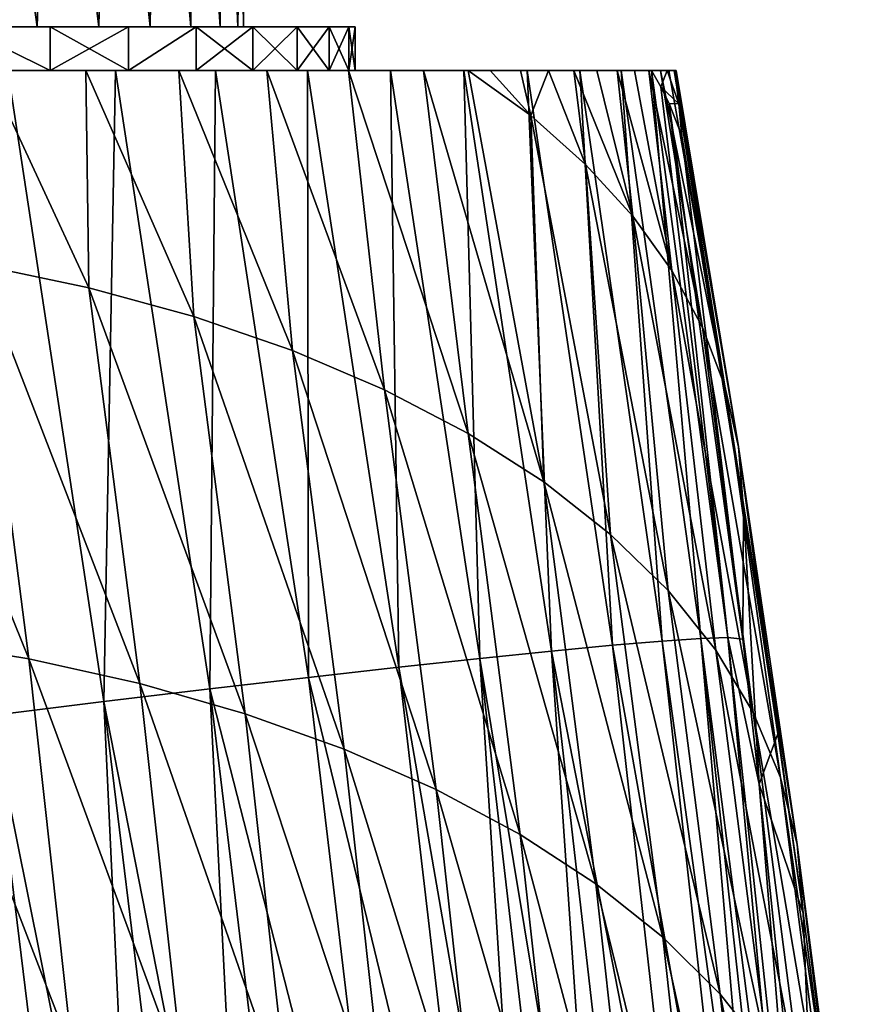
# Model space of a CAD drawing. Header units: metres. Extents: x -109 to 109, y -78 to 121.
# Tile 343 of 656: x -66 to -56, y 56 to 68. Entities that reach past the tile are written whole.
import ezdxf

# ---------------------------------------------------------------- set-up
doc = ezdxf.new("R2010")
doc.units = ezdxf.units.M
doc.layers.add('solid_508554_SW0001', color=7, linetype='CONTINUOUS')

msp = doc.modelspace()

# ---------------------------------------------------------------- linework, layer by layer
at = {"layer": 'solid_508554_SW0001'}
for points in [[(-66.280418, 72.016304, -40.386997), (-65.649055, 67.425629, -39.552387), (-66.46875, 67.425629, -40.611366)], [(-66.280418, 72.016304, -23.613003), (-66.46875, 67.425629, -23.388636), (-65.649055, 67.425629, -24.447611)], [(-66.280418, 72.016304, -40.386997), (-65.507553, 72.016304, -39.344917), (-65.649055, 67.425629, -39.552387)], [(-65.507553, 72.016304, -24.655085), (-66.280418, 72.016304, -23.613003), (-65.649055, 67.425629, -24.447611)], [(-65.507553, 72.016304, -39.344917), (-64.940735, 67.425629, -38.415997), (-65.649055, 67.425629, -39.552387)], [(-65.507553, 72.016304, -24.655085), (-65.649055, 67.425629, -24.447611), (-64.940735, 67.425629, -25.584003)], [(-65.507553, 72.016304, -39.344917), (-64.840561, 72.016304, -38.232101), (-64.940735, 67.425629, -38.415997)], [(-64.840561, 72.016304, -25.767899), (-65.507553, 72.016304, -24.655085), (-64.940735, 67.425629, -25.584003)], [(-64.840561, 72.016304, -38.232101), (-64.350937, 67.425629, -37.213623), (-64.940735, 67.425629, -38.415997)], [(-64.840561, 72.016304, -25.767899), (-64.940735, 67.425629, -25.584003), (-64.350937, 67.425629, -26.786375)], [(-64.840561, 72.016304, -38.232101), (-64.285851, 72.016304, -37.059265), (-64.350937, 67.425629, -37.213623)], [(-64.285851, 72.016304, -26.940733), (-64.840561, 72.016304, -25.767899), (-64.350937, 67.425629, -26.786375)], [(-64.285851, 72.016304, -37.059265), (-63.885757, 67.425629, -35.957584), (-64.350937, 67.425629, -37.213623)], [(-64.285851, 72.016304, -26.940733), (-64.350937, 67.425629, -26.786375), (-63.885757, 67.425629, -28.042418)], [(-64.285851, 72.016304, -37.059265), (-63.84877, 72.016304, -35.837708), (-63.885757, 67.425629, -35.957584)], [(-63.84877, 72.016304, -28.162291), (-64.285851, 72.016304, -26.940733), (-63.885757, 67.425629, -28.042418)], [(-63.84877, 72.016304, -35.837708), (-63.550117, 67.425629, -34.661236), (-63.885757, 67.425629, -35.957584)], [(-63.84877, 72.016304, -28.162291), (-63.885757, 67.425629, -28.042418), (-63.550117, 67.425629, -29.338766)], [(-63.84877, 72.016304, -35.837708), (-63.533527, 72.016304, -34.579193), (-63.550117, 67.425629, -34.661236)], [(-63.533527, 72.016304, -29.420809), (-63.84877, 72.016304, -28.162291), (-63.550117, 67.425629, -29.338766)], [(-63.533527, 72.016304, -34.579193), (-63.347343, 67.425629, -33.337612), (-63.550117, 67.425629, -34.661236)], [(-63.533527, 72.016304, -29.420809), (-63.550117, 67.425629, -29.338766), (-63.347343, 67.425629, -30.662386)], [(-63.533527, 72.016304, -34.579193), (-63.343159, 72.016304, -33.295837), (-63.347343, 67.425629, -33.337612)], [(-63.343159, 72.016304, -30.704165), (-63.533527, 72.016304, -29.420809), (-63.347343, 67.425629, -30.662386)], [(-63.279499, 72.016304, -32), (-63.279499, 67.425629, -32), (-63.347343, 67.425629, -33.337612)], [(-63.343159, 72.016304, -33.295837), (-63.279499, 72.016304, -32), (-63.347343, 67.425629, -33.337612)], [(-63.343159, 72.016304, -30.704165), (-63.347343, 67.425629, -30.662386), (-63.279499, 67.425629, -32)], [(-63.343159, 72.016304, -30.704165), (-63.279499, 67.425629, -32), (-63.279499, 72.016304, -32)], [(-68.407692, 67.425629, -21.545519), (-66.509941, 67.425629, -21.490545), (-65.497978, 67.425629, -22.555143)], [(-67.391548, 67.425629, -22.417839), (-68.407692, 67.425629, -21.545519), (-65.497978, 67.425629, -22.555143)], [(-65.497978, 67.425629, -41.444855), (-67.391548, 67.425629, -41.582161), (-66.46875, 67.425629, -40.611366)], [(-65.497978, 67.425629, -41.444855), (-66.509941, 67.425629, -42.509457), (-67.391548, 67.425629, -41.582161)], [(-66.46875, 67.425629, -23.388636), (-67.391548, 67.425629, -22.417839), (-65.497978, 67.425629, -22.555143)], [(-66.509941, 67.425629, -21.490545), (-66.509972, 66.925629, -21.490509), (-65.498016, 66.925629, -22.555086)], [(-66.509941, 67.425629, -42.509457), (-65.498016, 66.925629, -41.444916), (-66.509972, 66.925629, -42.509491)], [(-66.509941, 67.425629, -21.490545), (-65.498016, 66.925629, -22.555086), (-65.497978, 67.425629, -22.555143)], [(-65.497978, 67.425629, -41.444855), (-65.498016, 66.925629, -41.444916), (-66.509941, 67.425629, -42.509457)], [(-64.598961, 67.425629, -40.283424), (-66.46875, 67.425629, -40.611366), (-65.649055, 67.425629, -39.552387)], [(-64.598961, 67.425629, -40.283424), (-65.497978, 67.425629, -41.444855), (-66.46875, 67.425629, -40.611366)], [(-66.46875, 67.425629, -23.388636), (-65.497978, 67.425629, -22.555143), (-64.598961, 67.425629, -23.716578)], [(-65.649055, 67.425629, -24.447611), (-66.46875, 67.425629, -23.388636), (-64.598961, 67.425629, -23.716578)], [(-63.821995, 67.425629, -39.036922), (-65.649055, 67.425629, -39.552387), (-64.940735, 67.425629, -38.415997)], [(-63.821995, 67.425629, -39.036922), (-64.598961, 67.425629, -40.283424), (-65.649055, 67.425629, -39.552387)], [(-65.649055, 67.425629, -24.447611), (-64.598961, 67.425629, -23.716578), (-63.821995, 67.425629, -24.963078)], [(-64.940735, 67.425629, -25.584003), (-65.649055, 67.425629, -24.447611), (-63.821995, 67.425629, -24.963078)], [(-65.497978, 67.425629, -22.555143), (-65.498016, 66.925629, -22.555086), (-64.598946, 66.925629, -23.716591)], [(-64.598961, 67.425629, -40.283424), (-64.598946, 66.925629, -40.283409), (-65.498016, 66.925629, -41.444916)], [(-64.598961, 67.425629, -40.283424), (-65.498016, 66.925629, -41.444916), (-65.497978, 67.425629, -41.444855)], [(-65.497978, 67.425629, -22.555143), (-64.598946, 66.925629, -23.716591), (-64.598961, 67.425629, -23.716578)], [(-63.175091, 67.425629, -37.718109), (-64.940735, 67.425629, -38.415997), (-64.350937, 67.425629, -37.213623)], [(-63.175091, 67.425629, -37.718109), (-63.821995, 67.425629, -39.036922), (-64.940735, 67.425629, -38.415997)], [(-64.940735, 67.425629, -25.584003), (-63.821995, 67.425629, -24.963078), (-63.175091, 67.425629, -26.281891)], [(-64.350937, 67.425629, -26.786375), (-64.940735, 67.425629, -25.584003), (-63.175091, 67.425629, -26.281891)], [(-64.598961, 67.425629, -23.716578), (-64.598946, 66.925629, -23.716591), (-63.821995, 67.425629, -24.963078)], [(-63.821995, 67.425629, -39.036922), (-64.598946, 66.925629, -40.283409), (-64.598961, 67.425629, -40.283424)], [(-63.821995, 67.425629, -24.963078), (-64.598946, 66.925629, -23.716591), (-63.821983, 66.925629, -24.963106)], [(-63.821995, 67.425629, -39.036922), (-63.821983, 66.925629, -39.036892), (-64.598946, 66.925629, -40.283409)], [(-62.664944, 67.425629, -36.340633), (-64.350937, 67.425629, -37.213623), (-63.885757, 67.425629, -35.957584)], [(-62.664944, 67.425629, -36.340633), (-63.175091, 67.425629, -37.718109), (-64.350937, 67.425629, -37.213623)], [(-64.350937, 67.425629, -26.786375), (-63.175091, 67.425629, -26.281891), (-62.664944, 67.425629, -27.659367)], [(-63.885757, 67.425629, -28.042418), (-64.350937, 67.425629, -26.786375), (-62.664944, 67.425629, -27.659367)], [(-62.296814, 67.425629, -34.918823), (-63.885757, 67.425629, -35.957584), (-63.550117, 67.425629, -34.661236)], [(-62.296814, 67.425629, -34.918823), (-62.664944, 67.425629, -36.340633), (-63.885757, 67.425629, -35.957584)], [(-63.885757, 67.425629, -28.042418), (-62.664944, 67.425629, -27.659367), (-62.296814, 67.425629, -29.081179)], [(-63.550117, 67.425629, -29.338766), (-63.885757, 67.425629, -28.042418), (-62.296814, 67.425629, -29.081179)], [(-63.821995, 67.425629, -24.963078), (-63.821983, 66.925629, -24.963106), (-63.175114, 66.925629, -26.281839)], [(-63.821995, 67.425629, -24.963078), (-63.175114, 66.925629, -26.281839), (-63.175091, 67.425629, -26.281891)], [(-63.175091, 67.425629, -37.718109), (-63.821983, 66.925629, -39.036892), (-63.821995, 67.425629, -39.036922)], [(-63.175091, 67.425629, -37.718109), (-63.175114, 66.925629, -37.718163), (-63.821983, 66.925629, -39.036892)], [(-62.074406, 67.425629, -33.467049), (-63.550117, 67.425629, -34.661236), (-63.347343, 67.425629, -33.337612)], [(-62.074406, 67.425629, -33.467049), (-62.296814, 67.425629, -34.918823), (-63.550117, 67.425629, -34.661236)], [(-63.550117, 67.425629, -29.338766), (-62.296814, 67.425629, -29.081179), (-62.074406, 67.425629, -30.532951)], [(-63.347343, 67.425629, -30.662386), (-63.550117, 67.425629, -29.338766), (-62.074406, 67.425629, -30.532951)], [(-62.074406, 67.425629, -33.467049), (-63.347343, 67.425629, -33.337612), (-63.279499, 67.425629, -32)], [(-63.347343, 67.425629, -30.662386), (-62, 67.425629, -32), (-63.279499, 67.425629, -32)], [(-63.347343, 67.425629, -30.662386), (-62.074406, 67.425629, -30.532951), (-62, 67.425629, -32)], [(-62, 67.425629, -32), (-62.074406, 67.425629, -33.467049), (-63.279499, 67.425629, -32)], [(-63.175091, 67.425629, -26.281891), (-63.175114, 66.925629, -26.281839), (-62.664978, 66.925629, -27.659248)], [(-62.664944, 67.425629, -36.340633), (-62.664978, 66.925629, -36.340752), (-63.175114, 66.925629, -37.718163)], [(-62.664944, 67.425629, -36.340633), (-63.175114, 66.925629, -37.718163), (-63.175091, 67.425629, -37.718109)], [(-63.175091, 67.425629, -26.281891), (-62.664978, 66.925629, -27.659248), (-62.664944, 67.425629, -27.659367)], [(-62.664944, 67.425629, -27.659367), (-62.664978, 66.925629, -27.659248), (-62.29681, 66.925629, -29.081196)], [(-62.296814, 67.425629, -34.918823), (-62.29681, 66.925629, -34.918804), (-62.664978, 66.925629, -36.340752)], [(-62.296814, 67.425629, -34.918823), (-62.664978, 66.925629, -36.340752), (-62.664944, 67.425629, -36.340633)], [(-62.664944, 67.425629, -27.659367), (-62.29681, 66.925629, -29.081196), (-62.296814, 67.425629, -29.081179)], [(-62.296814, 67.425629, -29.081179), (-62.29681, 66.925629, -29.081196), (-62.074394, 66.925629, -30.533081)], [(-62.296814, 67.425629, -29.081179), (-62.074394, 66.925629, -30.533081), (-62.074406, 67.425629, -30.532951)], [(-62.074406, 67.425629, -33.467049), (-62.29681, 66.925629, -34.918804), (-62.296814, 67.425629, -34.918823)], [(-62.074406, 67.425629, -33.467049), (-62.074394, 66.925629, -33.466919), (-62.29681, 66.925629, -34.918804)], [(-62.074406, 67.425629, -30.532951), (-62.074394, 66.925629, -30.533081), (-62, 66.925629, -32)], [(-62.074406, 67.425629, -30.532951), (-62, 66.925629, -32), (-62, 67.425629, -32)], [(-62, 67.425629, -32), (-62.074394, 66.925629, -33.466919), (-62.074406, 67.425629, -33.467049)], [(-62, 67.425629, -32), (-62, 66.925629, -32), (-62.074394, 66.925629, -33.466919)], [(-65.498016, 66.925629, -22.555086), (-66.509972, 66.925629, -21.490509), (-66.21209, 66.925629, -17.039959)], [(-66.509972, 66.925629, -42.509491), (-65.498016, 66.925629, -41.444916), (-65.982208, 66.925629, -47.10144)], [(-66.21209, 66.925629, -17.039959), (-66.327431, 64.699776, -15.327462), (-65.056305, 64.432838, -16.016417)], [(-65.090454, 66.925629, -17.874289), (-66.21209, 66.925629, -17.039959), (-65.056305, 64.432838, -16.016417)], [(-65.498016, 66.925629, -22.555086), (-66.21209, 66.925629, -17.039959), (-65.090454, 66.925629, -17.874289)], [(-65.982208, 66.925629, -47.10144), (-64.881149, 59.68568, -47.035046), (-66.17054, 59.527573, -47.774479)], [(-65.982208, 66.925629, -47.10144), (-64.748581, 66.925629, -46.26725), (-64.881149, 59.68568, -47.035046)], [(-65.498016, 66.925629, -41.444916), (-64.748581, 66.925629, -46.26725), (-65.982208, 66.925629, -47.10144)], [(-64.598946, 66.925629, -23.716591), (-65.498016, 66.925629, -22.555086), (-65.090454, 66.925629, -17.874289)], [(-65.498016, 66.925629, -41.444916), (-64.598946, 66.925629, -40.283409), (-64.748581, 66.925629, -46.26725)], [(-65.090454, 66.925629, -17.874289), (-65.056305, 64.432838, -16.016417), (-63.850029, 64.102898, -16.789534)], [(-64.022102, 66.925629, -18.826746), (-65.090454, 66.925629, -17.874289), (-63.850029, 64.102898, -16.789534)], [(-64.598946, 66.925629, -23.716591), (-65.090454, 66.925629, -17.874289), (-64.022102, 66.925629, -18.826746)], [(-64.748581, 66.925629, -46.26725), (-63.665581, 59.831352, -46.177486), (-64.881149, 59.68568, -47.035046)], [(-64.748581, 66.925629, -46.26725), (-63.601059, 66.925629, -45.32687), (-63.665581, 59.831352, -46.177486)], [(-63.821983, 66.925629, -39.036892), (-63.601059, 66.925629, -45.32687), (-64.748581, 66.925629, -46.26725)], [(-64.598946, 66.925629, -40.283409), (-63.821983, 66.925629, -39.036892), (-64.748581, 66.925629, -46.26725)], [(-63.821983, 66.925629, -24.963106), (-64.598946, 66.925629, -23.716591), (-64.022102, 66.925629, -18.826746)], [(-64.022102, 66.925629, -18.826746), (-63.850029, 64.102898, -16.789534), (-62.717117, 63.712276, -17.641356)], [(-63.014202, 66.925629, -19.898062), (-64.022102, 66.925629, -18.826746), (-62.717117, 63.712276, -17.641356)], [(-63.821983, 66.925629, -24.963106), (-64.022102, 66.925629, -18.826746), (-63.014202, 66.925629, -19.898062)], [(-63.175114, 66.925629, -26.281839), (-63.821983, 66.925629, -24.963106), (-63.014202, 66.925629, -19.898062)], [(-63.821983, 66.925629, -39.036892), (-63.175114, 66.925629, -37.718163), (-63.601059, 66.925629, -45.32687)], [(-63.601059, 66.925629, -45.32687), (-62.535046, 59.96323, -45.208839), (-63.665581, 59.831352, -46.177486)], [(-63.601059, 66.925629, -45.32687), (-62.547638, 66.925629, -44.286476), (-62.535046, 59.96323, -45.208839)], [(-62.664978, 66.925629, -36.340752), (-62.547638, 66.925629, -44.286476), (-63.601059, 66.925629, -45.32687)], [(-63.175114, 66.925629, -37.718163), (-62.664978, 66.925629, -36.340752), (-63.601059, 66.925629, -45.32687)], [(-62.664978, 66.925629, -27.659248), (-63.175114, 66.925629, -26.281839), (-63.014202, 66.925629, -19.898062)], [(-63.014202, 66.925629, -19.898062), (-62.717117, 63.712276, -17.641356), (-61.665565, 63.263744, -18.56587)], [(-62.076492, 66.925629, -21.086662), (-63.014202, 66.925629, -19.898062), (-61.665565, 63.263744, -18.56587)], [(-62.664978, 66.925629, -27.659248), (-63.014202, 66.925629, -19.898062), (-62.076492, 66.925629, -21.086662)], [(-62.29681, 66.925629, -29.081196), (-62.664978, 66.925629, -27.659248), (-62.076492, 66.925629, -21.086662)], [(-62.664978, 66.925629, -36.340752), (-62.29681, 66.925629, -34.918804), (-62.547638, 66.925629, -44.286476)], [(-62.547638, 66.925629, -44.286476), (-61.500122, 60.080051, -44.136883), (-62.535046, 59.96323, -45.208839)], [(-62.547638, 66.925629, -44.286476), (-61.596115, 66.925629, -43.155762), (-61.500122, 60.080051, -44.136883)], [(-62, 66.925629, -32), (-61.596115, 66.925629, -43.155762), (-62.547638, 66.925629, -44.286476)], [(-62.074394, 66.925629, -33.466919), (-62, 66.925629, -32), (-62.547638, 66.925629, -44.286476)], [(-62.29681, 66.925629, -34.918804), (-62.074394, 66.925629, -33.466919), (-62.547638, 66.925629, -44.286476)], [(-62.074394, 66.925629, -30.533081), (-62.29681, 66.925629, -29.081196), (-62.076492, 66.925629, -21.086662)], [(-62.076492, 66.925629, -21.086662), (-60.702793, 62.760456, -19.556551), (-61.218269, 66.925629, -22.391146)], [(-62.074394, 66.925629, -30.533081), (-62.076492, 66.925629, -21.086662), (-61.218269, 66.925629, -22.391146)], [(-62.076492, 66.925629, -21.086662), (-61.665565, 63.263744, -18.56587), (-60.702793, 62.760456, -19.556551)], [(-62, 66.925629, -32), (-62.074394, 66.925629, -30.533081), (-61.218269, 66.925629, -22.391146)], [(-62, 66.925629, -32), (-61.218269, 66.925629, -22.391146), (-61.596115, 66.925629, -43.155762)], [(-61.596115, 66.925629, -43.155762), (-61.218269, 66.925629, -22.391146), (-60.752472, 66.925629, -41.943008)], [(-61.596115, 66.925629, -43.155762), (-60.569115, 60.180916, -42.971836), (-61.500122, 60.080051, -44.136883)], [(-61.596115, 66.925629, -43.155762), (-60.752472, 66.925629, -41.943008), (-60.569115, 60.180916, -42.971836)], [(-59.835602, 62.205971, -20.606405), (-60.702682, 66.925629, -23.309755), (-61.218269, 66.925629, -22.391146)], [(-60.752472, 66.925629, -41.943008), (-61.218269, 66.925629, -22.391146), (-60.702682, 66.925629, -23.309755)], [(-60.702793, 62.760456, -19.556551), (-59.835602, 62.205971, -20.606405), (-61.218269, 66.925629, -22.391146)], [(-60.752472, 66.925629, -41.943008), (-60.702682, 66.925629, -23.309755), (-60.450104, 66.925629, -23.808035)], [(-60.752472, 66.925629, -41.943008), (-60.450104, 66.925629, -23.808035), (-60.103336, 66.925629, -24.556789)], [(-60.752472, 66.925629, -41.943008), (-60.103336, 66.925629, -24.556789), (-60.025806, 66.925629, -40.660713)], [(-60.752472, 66.925629, -41.943008), (-59.749878, 60.264992, -41.724438), (-60.569115, 60.180916, -42.971836)], [(-60.752472, 66.925629, -41.943008), (-60.025806, 66.925629, -40.660713), (-59.749878, 60.264992, -41.724438)], [(-60.450104, 66.925629, -23.808035), (-60.702682, 66.925629, -23.309755), (-59.986931, 66.408478, -24.303541)], [(-59.835602, 62.205971, -20.606405), (-59.986931, 66.408478, -24.303541), (-60.702682, 66.925629, -23.309755)], [(-60.103336, 66.925629, -24.556789), (-60.450104, 66.925629, -23.808035), (-59.986931, 66.408478, -24.303541)], [(-59.783157, 66.925629, -25.331619), (-60.103336, 66.925629, -24.556789), (-59.986931, 66.408478, -24.303541)], [(-60.025806, 66.925629, -40.660713), (-60.103336, 66.925629, -24.556789), (-59.783157, 66.925629, -25.331619)], [(-60.025806, 66.925629, -40.660713), (-59.783157, 66.925629, -25.331619), (-59.49099, 66.925629, -26.131496)], [(-60.025806, 66.925629, -40.660713), (-59.49099, 66.925629, -26.131496), (-59.422913, 66.925629, -39.320229)], [(-60.025806, 66.925629, -40.660713), (-59.050255, 60.331444, -40.405426), (-59.749878, 60.264992, -41.724438)], [(-60.025806, 66.925629, -40.660713), (-59.422913, 66.925629, -39.320229), (-59.050255, 60.331444, -40.405426)], [(-59.783157, 66.925629, -25.331619), (-59.986931, 66.408478, -24.303541), (-59.357407, 65.848618, -25.328321)], [(-59.49099, 66.925629, -26.131496), (-59.783157, 66.925629, -25.331619), (-59.357407, 65.848618, -25.328321)], [(-59.49099, 66.925629, -26.131496), (-59.357407, 65.848618, -25.328321), (-58.817165, 65.254616, -26.384361)], [(-59.228447, 66.925629, -26.954615), (-59.49099, 66.925629, -26.131496), (-58.817165, 65.254616, -26.384361)], [(-59.422913, 66.925629, -39.320229), (-59.49099, 66.925629, -26.131496), (-59.228447, 66.925629, -26.954615)], [(-59.422913, 66.925629, -39.320229), (-59.228447, 66.925629, -26.954615), (-58.996616, 66.925629, -27.800457)], [(-59.422913, 66.925629, -39.320229), (-58.996616, 66.925629, -27.800457), (-58.948616, 66.925629, -37.937592)], [(-59.422913, 66.925629, -39.320229), (-58.477276, 60.379562, -39.025928), (-59.050255, 60.331444, -40.405426)], [(-59.422913, 66.925629, -39.320229), (-58.948616, 66.925629, -37.937592), (-58.477276, 60.379562, -39.025928)], [(-58.996616, 66.925629, -27.800457), (-59.228447, 66.925629, -26.954615), (-58.817165, 65.254616, -26.384361)], [(-58.996616, 66.925629, -27.800457), (-58.817165, 65.254616, -26.384361), (-58.369312, 64.629898, -27.465593)], [(-58.796909, 66.925629, -28.667122), (-58.996616, 66.925629, -27.800457), (-58.369312, 64.629898, -27.465593)], [(-58.948616, 66.925629, -37.937592), (-58.996616, 66.925629, -27.800457), (-58.796909, 66.925629, -28.667122)], [(-58.948616, 66.925629, -37.937592), (-58.796909, 66.925629, -28.667122), (-58.63055, 66.925629, -29.55298)], [(-58.948616, 66.925629, -37.937592), (-58.63055, 66.925629, -29.55298), (-58.603161, 66.925629, -36.524517)], [(-58.948616, 66.925629, -37.937592), (-58.034992, 60.409065, -37.598454), (-58.477276, 60.379562, -39.025928)], [(-58.948616, 66.925629, -37.937592), (-58.603161, 66.925629, -36.524517), (-58.034992, 60.409065, -37.598454)], [(-58.63055, 66.925629, -29.55298), (-58.796909, 66.925629, -28.667122), (-58.369312, 64.629898, -27.465593)], [(-58.63055, 66.925629, -29.55298), (-58.369312, 64.629898, -27.465593), (-58.016415, 63.978039, -28.565805)], [(-58.498661, 66.925629, -30.456421), (-58.63055, 66.925629, -29.55298), (-58.016415, 63.978039, -28.565805)], [(-58.603161, 66.925629, -36.524517), (-58.63055, 66.925629, -29.55298), (-58.498661, 66.925629, -30.456421)], [(-58.42308, 66.925629, -35.36451), (-58.603161, 66.925629, -36.524517), (-58.498661, 66.925629, -30.456421)], [(-58.603161, 66.925629, -36.524517), (-57.726761, 60.419769, -36.135841), (-58.034992, 60.409065, -37.598454)], [(-58.603161, 66.925629, -36.524517), (-58.495163, 66.737808, -36.058804), (-57.726761, 60.419769, -36.135841)], [(-58.42308, 66.925629, -35.36451), (-58.495163, 66.737808, -36.058804), (-58.603161, 66.925629, -36.524517)], [(-58.498661, 66.925629, -30.456421), (-58.016415, 63.978039, -28.565805), (-57.760506, 63.302795, -29.678673)], [(-58.402321, 66.925629, -31.375137), (-58.498661, 66.925629, -30.456421), (-57.760506, 63.302795, -29.678673)], [(-58.42308, 66.925629, -35.36451), (-58.498661, 66.925629, -30.456421), (-58.402321, 66.925629, -31.375137)], [(-58.42308, 66.925629, -35.36451), (-58.289562, 66.544708, -34.425625), (-58.495163, 66.737808, -36.058804)], [(-58.42308, 66.925629, -35.36451), (-58.335175, 66.925629, -34.200081), (-58.289562, 66.544708, -34.425625)], [(-58.42308, 66.925629, -35.36451), (-58.342476, 66.925629, -32.306633), (-58.335175, 66.925629, -34.200081)], [(-58.42308, 66.925629, -35.36451), (-58.402321, 66.925629, -31.375137), (-58.342476, 66.925629, -32.306633)], [(-58.342476, 66.925629, -32.306633), (-58.402321, 66.925629, -31.375137), (-57.760506, 63.302795, -29.678673)], [(-58.319859, 66.925629, -33.249168), (-58.335175, 66.925629, -34.200081), (-58.342476, 66.925629, -32.306633)], [(-58.342476, 66.925629, -32.306633), (-57.760506, 63.302795, -29.678673), (-57.603054, 62.608044, -30.797798)], [(-58.319859, 66.925629, -33.249168), (-58.342476, 66.925629, -32.306633), (-57.603054, 62.608044, -30.797798)], [(-58.289562, 66.544708, -34.425625), (-58.335175, 66.925629, -34.200081), (-57.544956, 61.897717, -31.916716)], [(-57.603054, 62.608044, -30.797798), (-57.544956, 61.897717, -31.916716), (-58.335175, 66.925629, -34.200081)], [(-58.319859, 66.925629, -33.249168), (-57.603054, 62.608044, -30.797798), (-58.335175, 66.925629, -34.200081)], [(-58.495163, 66.737808, -36.058804), (-58.289562, 66.544708, -34.425625), (-58.400177, 66.545975, -35.591702)], [(-58.495163, 66.737808, -36.058804), (-58.400177, 66.545975, -35.591702), (-57.726761, 60.419769, -36.135841)], [(-58.400177, 66.545975, -35.591702), (-58.254646, 66.17556, -34.653946), (-57.554573, 60.402618, -34.651413)], [(-58.400177, 66.545975, -35.591702), (-58.289562, 66.544708, -34.425625), (-58.254646, 66.17556, -34.653946)], [(-58.400177, 66.545975, -35.591702), (-57.554573, 60.402618, -34.651413), (-57.726761, 60.419769, -36.135841)], [(-58.289562, 66.544708, -34.425625), (-57.544956, 61.897717, -31.916716), (-58.254646, 66.17556, -34.653946)], [(-59.07011, 61.604195, -21.708025), (-59.357407, 65.848618, -25.328321), (-59.986931, 66.408478, -24.303541)], [(-59.835602, 62.205971, -20.606405), (-59.07011, 61.604195, -21.708025), (-59.986931, 66.408478, -24.303541)], [(-57.554573, 60.402618, -34.651413), (-58.254646, 66.17556, -34.653946), (-57.544956, 61.897717, -31.916716)], [(-58.41172, 60.959385, -22.853632), (-58.817165, 65.254616, -26.384361), (-59.357407, 65.848618, -25.328321)], [(-59.07011, 61.604195, -21.708025), (-58.41172, 60.959385, -22.853632), (-59.357407, 65.848618, -25.328321)], [(-57.865082, 60.276085, -24.035141), (-58.369312, 64.629898, -27.465593), (-58.817165, 65.254616, -26.384361)], [(-58.41172, 60.959385, -22.853632), (-57.865082, 60.276085, -24.035141), (-58.817165, 65.254616, -26.384361)], [(-65.742485, 60.176014, -12.426061), (-66.327431, 64.699776, -15.327462), (-67.654434, 64.901817, -14.727533)], [(-65.742485, 60.176014, -12.426061), (-67.654434, 64.901817, -14.727533), (-67.072212, 60.395782, -11.836826)], [(-64.468803, 59.892097, -13.104899), (-65.056305, 64.432838, -16.016417), (-66.327431, 64.699776, -15.327462)], [(-64.468803, 59.892097, -13.104899), (-66.327431, 64.699776, -15.327462), (-65.742485, 60.176014, -12.426061)], [(-57.434048, 59.559124, -25.244211), (-58.016415, 63.978039, -28.565805), (-58.369312, 64.629898, -27.465593)], [(-57.865082, 60.276085, -24.035141), (-57.434048, 59.559124, -25.244211), (-58.369312, 64.629898, -27.465593)], [(-63.260185, 59.546032, -13.868546), (-63.850029, 64.102898, -16.789534), (-65.056305, 64.432838, -16.016417)], [(-63.260185, 59.546032, -13.868546), (-65.056305, 64.432838, -16.016417), (-64.468803, 59.892097, -13.104899)], [(-62.125156, 59.140266, -14.711605), (-62.717117, 63.712276, -17.641356), (-63.850029, 64.102898, -16.789534)], [(-62.125156, 59.140266, -14.711605), (-63.850029, 64.102898, -16.789534), (-63.260185, 59.546032, -13.868546)], [(-57.12167, 58.813557, -26.472309), (-57.760506, 63.302795, -29.678673), (-58.016415, 63.978039, -28.565805)], [(-57.434048, 59.559124, -25.244211), (-57.12167, 58.813557, -26.472309), (-58.016415, 63.978039, -28.565805)], [(-61.071739, 58.677666, -15.628121), (-61.665565, 63.263744, -18.56587), (-62.717117, 63.712276, -17.641356)], [(-61.071739, 58.677666, -15.628121), (-62.717117, 63.712276, -17.641356), (-62.125156, 59.140266, -14.711605)], [(-60.10738, 58.161499, -16.611618), (-60.702793, 62.760456, -19.556551), (-61.665565, 63.263744, -18.56587)], [(-60.10738, 58.161499, -16.611618), (-61.665565, 63.263744, -18.56587), (-61.071739, 58.677666, -15.628121)], [(-56.930145, 58.044651, -27.710766), (-57.603054, 62.608044, -30.797798), (-57.760506, 63.302795, -29.678673)], [(-57.12167, 58.813557, -26.472309), (-56.930145, 58.044651, -27.710766), (-57.760506, 63.302795, -29.678673)], [(-59.238888, 57.595417, -17.655148), (-59.835602, 62.205971, -20.606405), (-60.702793, 62.760456, -19.556551)], [(-59.238888, 57.595417, -17.655148), (-60.702793, 62.760456, -19.556551), (-60.10738, 58.161499, -16.611618)], [(-57.603054, 62.608044, -30.797798), (-56.860821, 57.257786, -28.950811), (-57.153252, 59.315434, -30.265701)], [(-56.930145, 58.044651, -27.710766), (-56.860821, 57.257786, -28.950811), (-57.603054, 62.608044, -30.797798)], [(-57.603054, 62.608044, -30.797798), (-57.153252, 59.315434, -30.265701), (-57.544956, 61.897717, -31.916716)], [(-58.472401, 56.98341, -18.751339), (-59.07011, 61.604195, -21.708025), (-59.835602, 62.205971, -20.606405)], [(-58.472401, 56.98341, -18.751339), (-59.835602, 62.205971, -20.606405), (-59.238888, 57.595417, -17.655148)], [(-57.366432, 58.738697, -34.650478), (-57.554573, 60.402618, -34.651413), (-57.544956, 61.897717, -31.916716)], [(-57.366432, 58.738697, -34.650478), (-57.544956, 61.897717, -31.916716), (-57.153252, 59.315434, -30.265701)], [(-57.813332, 56.329811, -19.892443), (-58.41172, 60.959385, -22.853632), (-59.07011, 61.604195, -21.708025)], [(-57.813332, 56.329811, -19.892443), (-59.07011, 61.604195, -21.708025), (-58.472401, 56.98341, -18.751339)], [(-57.266342, 55.639233, -21.070402), (-57.865082, 60.276085, -24.035141), (-58.41172, 60.959385, -22.853632)], [(-57.266342, 55.639233, -21.070402), (-58.41172, 60.959385, -22.853632), (-57.813332, 56.329811, -19.892443)], [(-67.072212, 60.395782, -11.836826), (-66.574867, 55.881065, -8.943734), (-65.242737, 55.643532, -9.522253)], [(-65.742485, 60.176014, -12.426061), (-67.072212, 60.395782, -11.836826), (-65.242737, 55.643532, -9.522253)], [(-59.050255, 60.331444, -40.405426), (-58.081902, 51.744373, -40.407356), (-59.749878, 60.264992, -41.724438)], [(-58.477276, 60.379562, -39.025928), (-57.522717, 51.772907, -39.032955), (-59.050255, 60.331444, -40.405426)], [(-59.050255, 60.331444, -40.405426), (-57.522717, 51.772907, -39.032955), (-58.081902, 51.744373, -40.407356)], [(-58.034992, 60.409065, -37.598454), (-57.29137, 51.780563, -38.325111), (-58.477276, 60.379562, -39.025928)], [(-58.477276, 60.379562, -39.025928), (-57.29137, 51.780563, -38.325111), (-57.522717, 51.772907, -39.032955)], [(-57.726761, 60.419769, -36.135841), (-56.928757, 51.782505, -36.877987), (-58.034992, 60.409065, -37.598454)], [(-58.034992, 60.409065, -37.598454), (-56.928757, 51.782505, -36.877987), (-57.093132, 51.783768, -37.605961)], [(-58.034992, 60.409065, -37.598454), (-57.093132, 51.783768, -37.605961), (-57.29137, 51.780563, -38.325111)], [(-57.726761, 60.419769, -36.135841), (-57.554573, 60.402618, -34.651413), (-57.366432, 58.738697, -34.650478)], [(-57.726761, 60.419769, -36.135841), (-57.366432, 58.738697, -34.650478), (-56.798927, 51.776779, -36.144272)], [(-57.726761, 60.419769, -36.135841), (-56.798927, 51.776779, -36.144272), (-56.928757, 51.782505, -36.877987)], [(-59.749878, 60.264992, -41.724438), (-59.157837, 51.668736, -42.355381), (-60.569115, 60.180916, -42.971836)], [(-59.749878, 60.264992, -41.724438), (-58.081902, 51.744373, -40.407356), (-58.767975, 51.698299, -41.721909)], [(-59.749878, 60.264992, -41.724438), (-58.767975, 51.698299, -41.721909), (-59.157837, 51.668736, -42.355381)], [(-56.835293, 54.916553, -22.276892), (-57.434048, 59.559124, -25.244211), (-57.865082, 60.276085, -24.035141)], [(-56.835293, 54.916553, -22.276892), (-57.865082, 60.276085, -24.035141), (-57.266342, 55.639233, -21.070402)], [(-65.742485, 60.176014, -12.426061), (-65.242737, 55.643532, -9.522253), (-63.966827, 55.34259, -10.190956)], [(-64.468803, 59.892097, -13.104899), (-65.742485, 60.176014, -12.426061), (-63.966827, 55.34259, -10.190956)], [(-60.569115, 60.180916, -42.971836), (-60.026493, 51.596893, -43.566475), (-61.500122, 60.080051, -44.136883)], [(-60.569115, 60.180916, -42.971836), (-59.157837, 51.668736, -42.355381), (-59.577854, 51.634892, -42.971043)], [(-60.569115, 60.180916, -42.971836), (-59.577854, 51.634892, -42.971043), (-60.026493, 51.596893, -43.566475)], [(-61.500122, 60.080051, -44.136883), (-60.501297, 51.554947, -44.138557), (-62.535046, 59.96323, -45.208839)], [(-61.500122, 60.080051, -44.136883), (-60.026493, 51.596893, -43.566475), (-60.501297, 51.554947, -44.138557)], [(-64.468803, 59.892097, -13.104899), (-63.966827, 55.34259, -10.190956), (-62.756165, 54.980366, -10.945113)], [(-63.260185, 59.546032, -13.868546), (-64.468803, 59.892097, -13.104899), (-62.756165, 54.980366, -10.945113)], [(-62.535046, 59.96323, -45.208839), (-61.522999, 51.459824, -45.206341), (-63.665581, 59.831352, -46.177486)], [(-62.535046, 59.96323, -45.208839), (-60.501297, 51.554947, -44.138557), (-61.522999, 51.459824, -45.206341)], [(-63.665581, 59.831352, -46.177486), (-63.233921, 51.289242, -46.615356), (-64.881149, 59.68568, -47.035046)], [(-63.665581, 59.831352, -46.177486), (-61.522999, 51.459824, -45.206341), (-62.639854, 51.349819, -46.171486)], [(-63.665581, 59.831352, -46.177486), (-62.639854, 51.349819, -46.171486), (-63.233921, 51.289242, -46.615356)], [(-64.881149, 59.68568, -47.035046), (-64.484398, 51.157806, -47.41827), (-66.17054, 59.527573, -47.774479)], [(-64.881149, 59.68568, -47.035046), (-63.233921, 51.289242, -46.615356), (-63.849762, 51.225132, -47.031654)], [(-64.881149, 59.68568, -47.035046), (-63.849762, 51.225132, -47.031654), (-64.484398, 51.157806, -47.41827)], [(-63.260185, 59.546032, -13.868546), (-62.756165, 54.980366, -10.945113), (-61.619305, 54.559418, -11.779392)], [(-62.125156, 59.140266, -14.711605), (-63.260185, 59.546032, -13.868546), (-61.619305, 54.559418, -11.779392)], [(-56.523228, 54.166885, -23.503389), (-57.12167, 58.813557, -26.472309), (-57.434048, 59.559124, -25.244211)], [(-56.523228, 54.166885, -23.503389), (-57.434048, 59.559124, -25.244211), (-56.835293, 54.916553, -22.276892)], [(-66.17054, 59.527573, -47.774479), (-65.135216, 51.087543, -47.773705), (-67.522499, 59.358402, -48.388744)], [(-66.17054, 59.527573, -47.774479), (-64.484398, 51.157806, -47.41827), (-65.135216, 51.087543, -47.773705)], [(-67.522499, 59.358402, -48.388744), (-65.135216, 51.087543, -47.773705), (-66.4776, 50.939053, -48.387436)], [(-57.366432, 58.738697, -34.650478), (-57.153252, 59.315434, -30.265701), (-56.860821, 57.257786, -28.950811)], [(-62.125156, 59.140266, -14.711605), (-61.619305, 54.559418, -11.779392), (-60.564285, 54.082729, -12.687894)], [(-61.071739, 58.677666, -15.628121), (-62.125156, 59.140266, -14.711605), (-60.564285, 54.082729, -12.687894)], [(-56.332355, 53.395515, -24.741228), (-56.930145, 58.044651, -27.710766), (-57.12167, 58.813557, -26.472309)], [(-56.332355, 53.395515, -24.741228), (-57.12167, 58.813557, -26.472309), (-56.523228, 54.166885, -23.503389)], [(-61.071739, 58.677666, -15.628121), (-60.564285, 54.082729, -12.687894), (-59.598572, 53.553665, -13.664193)], [(-60.10738, 58.161499, -16.611618), (-61.071739, 58.677666, -15.628121), (-59.598572, 53.553665, -13.664193)], [(-56.644272, 51.75214, -34.672127), (-57.366432, 58.738697, -34.650478), (-56.860821, 57.257786, -28.950811)], [(-56.798927, 51.776779, -36.144272), (-57.366432, 58.738697, -34.650478), (-56.644272, 51.75214, -34.672127)], [(-60.10738, 58.161499, -16.611618), (-59.598572, 53.553665, -13.664193), (-58.728992, 52.975967, -14.701385)], [(-59.238888, 57.595417, -17.655148), (-60.10738, 58.161499, -16.611618), (-58.728992, 52.975967, -14.701385)], [(-56.930145, 58.044651, -27.710766), (-56.264015, 52.607899, -25.981659), (-56.860821, 57.257786, -28.950811)], [(-56.332355, 53.395515, -24.741228), (-56.264015, 52.607899, -25.981659), (-56.930145, 58.044651, -27.710766)], [(-59.238888, 57.595417, -17.655148), (-58.728992, 52.975967, -14.701385), (-57.961697, 52.353725, -15.792137)], [(-58.472401, 56.98341, -18.751339), (-59.238888, 57.595417, -17.655148), (-57.961697, 52.353725, -15.792137)], [(-56.644272, 51.75214, -34.672127), (-56.860821, 57.257786, -28.950811), (-56.264015, 52.607899, -25.981659)], [(-58.472401, 56.98341, -18.751339), (-57.961697, 52.353725, -15.792137), (-57.302105, 51.691338, -16.928734)], [(-57.813332, 56.329811, -19.892443), (-58.472401, 56.98341, -18.751339), (-57.302105, 51.691338, -16.928734)], [(-57.813332, 56.329811, -19.892443), (-57.302105, 51.691338, -16.928734), (-56.75489, 50.993488, -18.10314)], [(-57.266342, 55.639233, -21.070402), (-57.813332, 56.329811, -19.892443), (-56.75489, 50.993488, -18.10314)]]:
    msp.add_3dface(points, dxfattribs=at)

doc.saveas('drawing.dxf')
